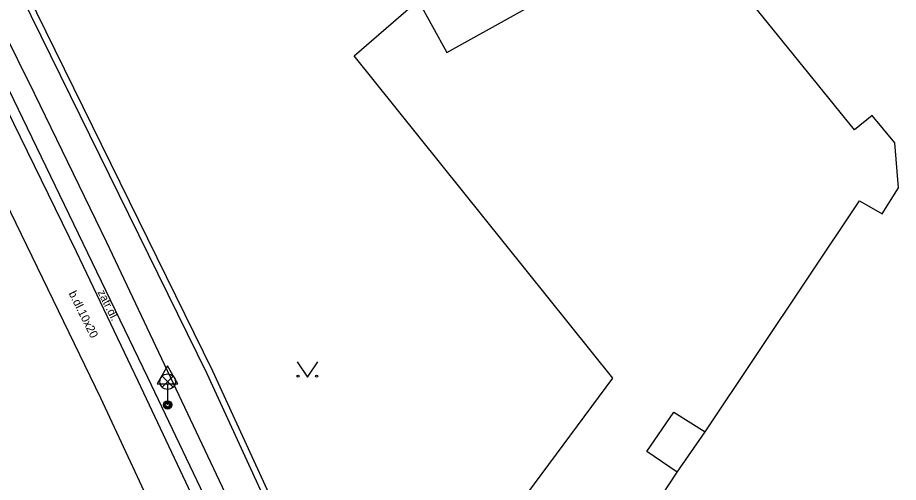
# Model space of a CAD drawing. Extents: x -600391 to -599491, y -1160176 to -1159402.
# Drawn here: x -599993.14 to -599950.53, y -1159916.65 to -1159894.16 of the extents above; entities that cross this region are included whole.
import ezdxf

# ---------------------------------------------------------------- set-up
doc = ezdxf.new("R2010")
doc.units = 0
for name, color, linetype in [('Level 10', 7, 'Continuous'), ('Level 11', 7, 'Continuous'), ('Level 33', 7, 'Continuous'), ('Level 34', 7, 'Continuous'), ('Level 36', 7, 'Continuous'), ('Level 40', 7, 'Continuous'), ('Level 5', 7, 'Continuous'), ('Level 7', 7, 'Continuous')]:
    doc.layers.add(name, color=color, linetype=linetype)

msp = doc.modelspace()

# ---------------------------------------------------------------- linework, layer by layer
at = {"layer": 'Level 10'}
msp.add_lwpolyline([(-600004.38, -1159881.71), (-600001.91, -1159882.1), (-600001.45, -1159881.84), (-599996.41, -1159891.77), (-599995.59, -1159893.48), (-599986.85, -1159911.55), (-599983.45, -1159918.69), (-599978.12, -1159930.38), (-599970.99, -1159946.52)], dxfattribs=at)
at = {"layer": 'Level 11'}
for points in [[(-600002.37, -1159877.7), (-599997.64, -1159887.06), (-599995.54, -1159891.34), (-599992.33, -1159897.82), (-599988.83, -1159905.02), (-599982.55, -1159918.34), (-599977.69, -1159928.9), (-599968.89, -1159948.65)], [(-600004.38, -1159881.71), (-599998.64, -1159892.95), (-599997.83, -1159894.61), (-599989.12, -1159912.55), (-599980.51, -1159931.05), (-599972.36, -1159949.72)], [(-600001.91, -1159882.1), (-599996.9, -1159892.03), (-599996.06, -1159893.72), (-599990.31, -1159905.47), (-599987.32, -1159911.73), (-599983.94, -1159918.91)], [(-599965.34, -1159919.17), (-599968.46, -1159917.15), (-599964.35, -1159911.61), (-599976.85, -1159896), (-599973.76, -1159893.33)], [(-599961.23, -1159916.15), (-599959.88, -1159914.2)]]:
    msp.add_lwpolyline(points, dxfattribs=at)
at = {"layer": 'Level 33'}
for p, q in [((-599986.145, -1159912.04), (-599985.615, -1159911.51)), ((-599986.145, -1159911.51), (-599985.615, -1159912.04)), ((-599985.88, -1159912.15), (-599985.88, -1159912.9))]:
    msp.add_line(p, q, dxfattribs=at)
for centre, radius in [((-599985.88, -1159911.775), 0.375), ((-599985.88, -1159912.9), 0.2), ((-599985.88, -1159912.9), 0.145), ((-599985.88, -1159912.9), 0.0876)]:
    msp.add_circle(centre, radius, dxfattribs=at)
at = {"layer": 'Level 34'}
msp.add_line((-599985.88, -1159911.882), (-599985.88, -1159912.9), dxfattribs=at)
msp.add_lwpolyline([(-599986.38, -1159911.882), (-599985.38, -1159911.882), (-599985.88, -1159911.016)], close=True, dxfattribs=at)
at = {"layer": 'Level 36'}
msp.add_lwpolyline([(-599979.62, -1159910.81), (-599979.12, -1159911.56), (-599978.62, -1159910.81)], dxfattribs=at)
for centre in [(-599979.57, -1159911.51), (-599978.671, -1159911.51)]:
    msp.add_circle(centre, 0.05, dxfattribs=at)
at = {"layer": 'Level 5'}
for points in [[(-599952.65, -1159899.58), (-599961.76, -1159888.32)], [(-599972.37, -1159895.85), (-599965.19, -1159891.85)], [(-599973.76, -1159893.33), (-599972.37, -1159895.85)], [(-599951.8, -1159898.9), (-599952.65, -1159899.58)], [(-599950.7, -1159900.21), (-599951.8, -1159898.9)], [(-599950.53, -1159902.39), (-599950.7, -1159900.21)], [(-599951.32, -1159903.66), (-599950.53, -1159902.39)], [(-599959.88, -1159914.2), (-599952.41, -1159903.03)], [(-599952.41, -1159903.03), (-599951.32, -1159903.66)], [(-599962.7, -1159915.15), (-599961.39, -1159913.25)], [(-599961.39, -1159913.25), (-599959.88, -1159914.2)], [(-599961.23, -1159916.15), (-599962.7, -1159915.15)], [(-599963.86, -1159920.16), (-599961.23, -1159916.15)]]:
    msp.add_lwpolyline(points, dxfattribs=at)
at = {"layer": 'Level 7'}
for points in [[(-599983.97, -1159911.4), (-599992.94, -1159893.1)], [(-599983.7, -1159911.27), (-599992.66, -1159892.99)], [(-599977.26, -1159926), (-599983.97, -1159911.4)], [(-599976.99, -1159925.88), (-599983.7, -1159911.27)]]:
    msp.add_lwpolyline(points, dxfattribs=at)

# ---------------------------------------------------------------- texts
at = {"layer": 'Level 40'}
for s, rotation, p in [('b.dl.10x20', 296.5863, (-599990.68, -1159907.5)), ('zatr.dl.', 296.4176, (-599989.28, -1159907.44))]:
    msp.add_text(s, height=0.4, rotation=rotation, dxfattribs=at).set_placement(p)

doc.saveas('drawing.dxf')
